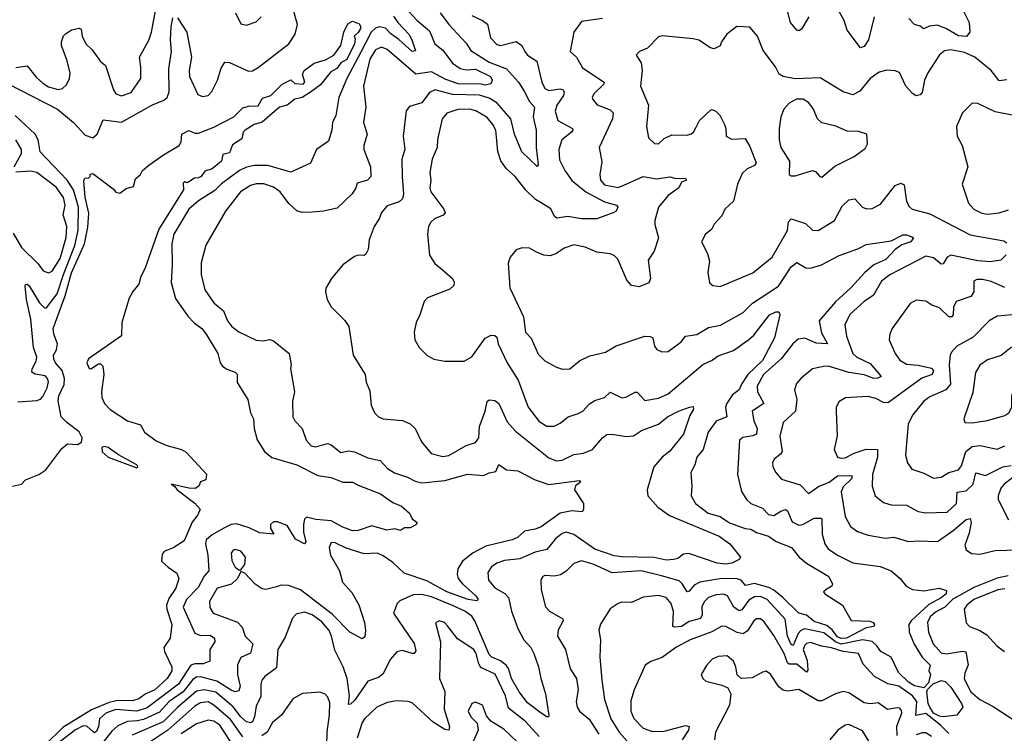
# Model space of a CAD drawing. Extents: x 1678759 to 1859541, y 384609 to 522867.
# Tile 280 of 466: x 1755545 to 1760663, y 497969 to 501680. Entities that reach past the tile are written whole.
import ezdxf

# ---------------------------------------------------------------- set-up
doc = ezdxf.new("R2010")
doc.units = 0

msp = doc.modelspace()

# ---------------------------------------------------------------- linework, layer by layer
at = {"layer": '0CON20XD'}
for points in [[(1759645.8, 501694.2), (1759608.9, 501631.1), (1759595, 501622.5), (1759585, 501625.8), (1759551.2, 501665), (1759505, 501850.6)], [(1755525, 501431.2), (1755585, 501440.6), (1755631.5, 501381.5), (1755665, 501350), (1755695, 501331.3), (1755745, 501317.5), (1755767.6, 501322.4), (1755788.5, 501341.5), (1755803.6, 501375), (1755806.9, 501403.1), (1755791.1, 501471.1), (1755761.9, 501545), (1755762.5, 501565), (1755773.9, 501596.1), (1755783.9, 501606.1), (1755815, 501626.7), (1755855, 501636.7), (1755865, 501630), (1755870.8, 501595), (1755890, 501555), (1755922.9, 501522.9), (1755965, 501463.1), (1755990.9, 501440.9), (1756033.5, 501315), (1756045.8, 501295), (1756075, 501283.6), (1756125, 501301.5), (1756175.8, 501374.2), (1756175.6, 501435), (1756167.5, 501485), (1756216.4, 501573.6), (1756230.4, 501615), (1756253.1, 501735)], [(1756365, 501690), (1756414.4, 501615), (1756438.7, 501485), (1756426, 501415), (1756427.5, 501385), (1756471.4, 501291.4), (1756495, 501280), (1756524.5, 501285.5), (1756544, 501306), (1756573.8, 501366.2), (1756592.7, 501427.3), (1756611.5, 501458.5), (1756635, 501458.1), (1756735, 501413.1), (1756755, 501413.3), (1756785, 501431.5), (1756944.3, 501555), (1756977.1, 501605), (1756989.2, 501655), (1756966, 501735)], [(1759985.6, 501695), (1759956.8, 501575), (1759935, 501540.5), (1759915, 501532.9), (1759845.7, 501625), (1759830, 501675), (1759795, 501737.5)], [(1760428.9, 501765), (1760480, 501665), (1760482.5, 501615), (1760466.9, 501593.1), (1760425, 501595.9), (1760362.8, 501632.8), (1760315, 501651.2), (1760273.5, 501646.5), (1760243.1, 501633.1), (1760225.7, 501645.7), (1760195, 501654.2), (1760165.8, 501685.8)], [(1755485.9, 501345.9), (1755742, 501215), (1755825, 501146.2), (1755885, 501079.1), (1755925, 501066.5), (1755948.9, 501085), (1755980, 501160), (1756075, 501146.7), (1756235, 501237.4), (1756295, 501260.7), (1756311.3, 501275), (1756322, 501305), (1756319.8, 501425), (1756335.2, 501514.8), (1756329, 501575), (1756332.6, 501642.6), (1756340.9, 501689.1)], [(1757487.4, 501697.4), (1757509.8, 501665), (1757567.6, 501605), (1757584.1, 501575), (1757601.7, 501518.3), (1757584.3, 501515), (1757516.6, 501576.6), (1757475, 501605.6), (1757446.5, 501636.5), (1757415, 501642.6), (1757395, 501636), (1757372.7, 501615), (1757318.4, 501511.6), (1757244.8, 501375), (1757203.5, 501275), (1757188.2, 501181.8), (1757171.2, 501145), (1757167.1, 501105), (1757150.9, 501049.1), (1757088.6, 501005), (1757056, 500934), (1756955, 500887.8), (1756835, 500922.6), (1756765, 500922.1), (1756725, 500913), (1756686.9, 500895), (1756595, 500826.2), (1756558.8, 500791.2), (1756475, 500738.9), (1756425, 500694.6), (1756346, 500565), (1756335.4, 500515), (1756338.4, 500405), (1756333.3, 500313.3), (1756355, 500230), (1756418.8, 500138.8), (1756453, 500103), (1756491.5, 500075), (1756514.5, 500045), (1756575.7, 499945), (1756587.5, 499895), (1756598.7, 499878.7), (1756622, 499862), (1756665, 499848.1), (1756675, 499836.2), (1756675, 499793.3), (1756730.5, 499705), (1756745.6, 499635), (1756761.1, 499605), (1756763.5, 499555), (1756779.6, 499495), (1756817.7, 499435), (1756855, 499404), (1756985, 499365.2), (1757095, 499310.6), (1757165, 499299.2), (1757225, 499275.3), (1757274.5, 499274.5), (1757305, 499259.5), (1757421.2, 499215), (1757485, 499170), (1757530.3, 499150.3), (1757570.8, 499115), (1757584.4, 499084.4), (1757611.2, 499065), (1757605, 499053.3), (1757575, 499037.5), (1757545, 499037.5), (1757525, 499023.3), (1757495, 499033.3), (1757454.2, 499025.8), (1757375, 499048.2), (1757305, 499024.7), (1757275, 499022.8), (1757225, 499041.6), (1757165, 499074.2), (1757085, 499081.7), (1757036.2, 499093.8), (1757026.4, 499083.6), (1757020.2, 499055), (1757021.1, 499015), (1757033.1, 498965), (1757025, 498954.3), (1756979.6, 498979.6), (1756935, 499049.8), (1756885, 499069.1), (1756865, 499068.7), (1756848.4, 499055), (1756849.6, 499035), (1756865.7, 499004.3), (1756791.5, 499011.5), (1756737.4, 499037.4), (1756672.1, 499057.9), (1756645, 499055.2), (1756602.9, 499035), (1756545, 499001.9), (1756515.2, 498974.8), (1756510.4, 498955), (1756522.9, 498895), (1756529.1, 498815), (1756503.6, 498786.4), (1756472.5, 498727.5), (1756412.2, 498665), (1756395.8, 498625), (1756455, 498489.4), (1756485, 498477.5), (1756535, 498480.4), (1756557.8, 498465), (1756558.8, 498445), (1756532.9, 498405), (1756534, 498345), (1756499.8, 498330.2), (1756455, 498331.5), (1756435.4, 498324.6), (1756370.5, 498225), (1756207.7, 498102.3), (1756155, 498084.1), (1756045, 498093.7), (1755992.5, 498075), (1755960.4, 498045), (1755955.4, 498004.6), (1755945, 497978.7), (1755935, 497972.2), (1755927.3, 497977.3), (1755895, 498006.7), (1755875, 498008.5), (1755835, 497986.8), (1755754.1, 497925)], [(1756667.5, 501715), (1756695, 501658.8), (1756725, 501650.8), (1756775, 501668.6), (1756801.1, 501695)], [(1757730.4, 501715), (1757775, 501655.5), (1757865, 501558.1), (1757890.2, 501520.2), (1757985, 501459), (1758075.2, 501425.2), (1758137.5, 501355), (1758167.5, 501307.5), (1758194.4, 501254.4), (1758221.2, 501225), (1758214.7, 501175), (1758230, 501105), (1758230.4, 501015), (1758240, 500925), (1758235, 500916.7), (1758155, 500993.1), (1758116.2, 501085), (1758097.5, 501165), (1758025, 501248.1), (1757985, 501271.1), (1757935, 501286.7), (1757795, 501291.7), (1757705, 501314.7), (1757675, 501301.5), (1757635, 501248.5), (1757571.5, 501228.5), (1757554.5, 501205.5), (1757539.1, 501075), (1757546.4, 501005), (1757531.8, 500955), (1757532.5, 500865), (1757540, 500775), (1757535, 500748.8), (1757517.2, 500732.8), (1757455, 500712.2), (1757425, 500677.5), (1757413.6, 500645), (1757387.5, 500605), (1757362.5, 500535), (1757355.6, 500485), (1757345, 500461.2), (1757335, 500454), (1757305, 500455.6), (1757285, 500449.2), (1757225, 500406.2), (1757166.2, 500335), (1757136.1, 500283.9), (1757134, 500265), (1757144, 500225), (1757165, 500186.7), (1757235, 500116.7), (1757256.7, 500085), (1757278.8, 499935), (1757340, 499835), (1757345.9, 499795.9), (1757365, 499750), (1757372.5, 499675), (1757388.8, 499635), (1757410, 499615), (1757435, 499604.2), (1757535, 499595.6), (1757575, 499578.6), (1757600, 499555), (1757632.9, 499485)], [(1757565.4, 501725), (1757611.5, 501675), (1757675, 501621.8), (1757702.4, 501555), (1757745, 501521.5), (1757795, 501454.3), (1757835, 501427), (1757865, 501418.6), (1757915, 501422.3), (1757991.8, 501385), (1758000.4, 501365), (1757993.8, 501346.2), (1757965, 501339.7), (1757943.9, 501343.9)], [(1757895, 501702.3), (1757951.4, 501675), (1757975.8, 501655.8), (1757991.8, 501585), (1758025, 501551.2), (1758045, 501546.2), (1758126.2, 501566.2), (1758155, 501545.6), (1758170, 501515), (1758185, 501495.7), (1758232.9, 501465), (1758259.1, 501355), (1758275, 501322.7), (1758295, 501312.5), (1758355, 501321.2), (1758367.3, 501317.3), (1758375.3, 501305.3), (1758372.3, 501285), (1758337.4, 501235), (1758328.8, 501205), (1758342.7, 501155), (1758418.8, 501115), (1758420, 501105), (1758412.7, 501095), (1758363.1, 501055), (1758346.8, 501005), (1758351.3, 500951.3), (1758378.2, 500895), (1758415, 500844.6), (1758488.5, 500785), (1758585, 500733.5), (1758647.5, 500715), (1758654, 500705), (1758645.7, 500685), (1758633.3, 500676.7), (1758545, 500643.8), (1758464.7, 500645.3), (1758395, 500657), (1758337.6, 500647.6), (1758325, 500657.5), (1758305, 500697.3), (1758255, 500727.6), (1758226.5, 500745), (1758175, 500792.9), (1758120.4, 500865), (1758075.2, 500905.2), (1758046, 500946), (1758030.5, 500995), (1758020, 501105), (1758005, 501134.5), (1757975, 501171.2), (1757915.6, 501205.6), (1757882.5, 501215), (1757822.9, 501212.9), (1757765, 501193.8), (1757741.6, 501165), (1757717, 501057), (1757715.4, 501015), (1757689.6, 500955), (1757676.8, 500885), (1757681.8, 500845), (1757676.7, 500805), (1757681.9, 500785), (1757750, 500695), (1757757.1, 500675), (1757746.1, 500663.9), (1757701.4, 500645), (1757682.2, 500627.8), (1757670.5, 500605), (1757665.6, 500565), (1757675.7, 500455), (1757702.6, 500412.6), (1757740.5, 500380.5), (1757795, 500333.8), (1757804.2, 500315), (1757802.5, 500297.5), (1757781.7, 500278.3), (1757665, 500233.1), (1757646.7, 500215), (1757625.5, 500144.5), (1757605.7, 500105), (1757595.9, 500055.9), (1757598.8, 500015), (1757621.2, 499975), (1757661.2, 499935), (1757697.5, 499915), (1757755, 499904.5), (1757855, 499904), (1757895, 499926.2), (1757965, 500024.3), (1757995, 500040), (1758015, 500037.1), (1758025, 500028.8), (1758032.9, 499995), (1758078.8, 499895), (1758135.2, 499805.2), (1758188.4, 499665), (1758245, 499590.8), (1758285, 499567.3), (1758323.8, 499566.2), (1758355, 499582.2), (1758395.4, 499614.6), (1758448.5, 499631.5), (1758472.9, 499645), (1758506.6, 499683.4), (1758535, 499700), (1758585, 499715.5), (1758615, 499742.9), (1758675, 499714.4), (1758695, 499716.7), (1758743.8, 499743.8), (1758755, 499742.5), (1758795, 499699.4), (1758865, 499711.5), (1758915.9, 499734.1), (1759095, 499886.4), (1759145, 499909.6), (1759175, 499931.5), (1759255, 499960), (1759335, 500017.3), (1759360.1, 500039.9), (1759441.9, 500145), (1759475, 500160.6), (1759491.2, 500161.2), (1759495.8, 500145.8), (1759467.8, 500025), (1759405, 499908.6), (1759330.4, 499835), (1759296.7, 499785), (1759284.2, 499755.7), (1759250.7, 499729.3), (1759218.1, 499681.9), (1759212.9, 499665), (1759220.4, 499615), (1759165, 499592.7), (1759123.2, 499535), (1759097.8, 499445), (1759064.6, 499405.4), (1759054.6, 499365.4), (1759033.3, 499325), (1759038.1, 499255), (1759034.4, 499205), (1759056.9, 499165), (1759124.2, 499114.2), (1759185, 499097.5), (1759235, 499063.8), (1759315, 499035.2), (1759345, 499031.8), (1759375, 499014.3), (1759437.1, 498995), (1759476.6, 498966.6), (1759555.8, 498935), (1759595.9, 498885.9), (1759634.1, 498854.1), (1759750.9, 498785), (1759770, 498745), (1759765.6, 498734.4), (1759737.5, 498717.5), (1759722.5, 498705), (1759730, 498695), (1759822, 498635), (1759866.4, 498556.4), (1759963.4, 498553.4), (1759980.8, 498545), (1759987.1, 498535), (1759985, 498524.4), (1759945, 498518), (1759842, 498465), (1759815, 498462.2), (1759795, 498470.7), (1759767.6, 498507.6), (1759739.7, 498529.7), (1759675, 498550.9), (1759635, 498583.3), (1759595, 498594.6), (1759511.6, 498675), (1759464.2, 498714.2), (1759437.9, 498727.9), (1759365, 498748.8), (1759317.3, 498737.3), (1759295.3, 498765), (1759275, 498773.5), (1759193.8, 498773.8), (1759080, 498755), (1759050.6, 498739.4), (1759025, 498708.5), (1759015, 498704.4), (1758990, 498745), (1758972.1, 498762.1), (1758881.7, 498788.3), (1758775, 498813.5), (1758625, 498803.2), (1758525, 498849.3), (1758465, 498866.5), (1758425, 498851.8), (1758385, 498811.9), (1758356, 498794), (1758325, 498786.5), (1758275, 498789.2), (1758265, 498784), (1758254.4, 498765), (1758255.6, 498715), (1758277.6, 498627.6), (1758298, 498605), (1758368, 498565), (1758370, 498555), (1758343.9, 498505), (1758340, 498475), (1758381.5, 498405), (1758405.6, 498305), (1758439.6, 498255), (1758447.3, 498195), (1758437.9, 498135), (1758443.3, 498105), (1758454.7, 498084.7), (1758505, 498043.6), (1758555.2, 497965.2)], [(1758575, 501686.7), (1758465, 501670.8), (1758425.7, 501615), (1758407.1, 501515), (1758438.9, 501485), (1758470.2, 501430.2), (1758583.8, 501355), (1758581.2, 501345), (1758529.1, 501295), (1758521.1, 501275), (1758524.3, 501265), (1758547.4, 501237.4), (1758615, 501210.9), (1758630.4, 501195), (1758626.1, 501163.9), (1758557.5, 501015), (1758571.3, 500941.3), (1758561.1, 500875), (1758564.6, 500845), (1758585, 500820.7), (1758655, 500807.3), (1758685, 500818.9), (1758785, 500863.8), (1758855, 500852.9), (1758925, 500863.3), (1758955.4, 500854.6), (1759005, 500856.2), (1759011.2, 500845), (1758985.3, 500834.7), (1758971.1, 500805), (1758915.4, 500765), (1758864.6, 500705), (1758845.8, 500635.8), (1758845.6, 500615.6), (1758866.2, 500545), (1758843.1, 500476.9), (1758811.2, 500428.8), (1758824.3, 500335), (1758815, 500312.5), (1758765, 500291.5), (1758725, 500297.8), (1758700.5, 500325), (1758654.5, 500435), (1758635, 500453.3), (1758615, 500462.2), (1758545, 500471.9), (1758485, 500496.5), (1758425, 500509.2), (1758375, 500491.9), (1758335, 500464.7), (1758302.6, 500452.6), (1758268.8, 500455), (1758231.5, 500471.5), (1758195, 500491.4), (1758156.2, 500493.8), (1758125, 500482.5), (1758095, 500446), (1758084.4, 500414.4), (1758093.1, 500285), (1758164.6, 500134.6), (1758174.5, 500055), (1758203.6, 500023.6), (1758240.6, 499940.6), (1758275, 499906.7), (1758332.5, 499875), (1758365, 499862.5), (1758405, 499864.3), (1758454.3, 499905.7), (1758508, 499932), (1758589.3, 499950.7), (1758645.3, 499984.7), (1758795, 500033.8), (1758822.4, 500032.4), (1758835.8, 500025), (1758845, 499982.5), (1758856.7, 499965), (1758883.3, 499953.3), (1758915, 499954.4), (1758982.5, 500005), (1759005, 500034), (1759065, 500042.7), (1759125, 500078.8), (1759187.6, 500092.4), (1759305, 500157.7), (1759354.3, 500205.7), (1759488.9, 500295), (1759555, 500394.5), (1759585, 500416.7), (1759630.6, 500390.6), (1759655, 500387.5), (1759712, 500405), (1759805, 500454.6), (1759901.9, 500488.1), (1759945, 500511.1), (1760075, 500530.6), (1760135, 500561.2), (1760155, 500561.5), (1760181.5, 500551.5), (1760190, 500545), (1760176.8, 500525), (1760130.3, 500509.7), (1760096, 500485), (1760046.8, 500433.2), (1759984.3, 500405.7), (1759937.2, 500365), (1759864.4, 500285)], [(1755508.8, 499255), (1755555, 499264.2), (1755575, 499287.1), (1755645, 499315.5), (1755681.1, 499338.9), (1755765, 499450), (1755794.2, 499475), (1755845, 499471.4), (1755865.9, 499484.1), (1755869.7, 499505), (1755855, 499536.5), (1755790, 499585), (1755761.5, 499615), (1755745, 499697.5), (1755748.2, 499725), (1755776.3, 499783.7), (1755778.3, 499815), (1755766.3, 499856.3), (1755731.3, 499895), (1755722.2, 499915), (1755721.8, 499935), (1755736, 499964), (1755741.8, 499995), (1755723.7, 500045), (1755720, 500075), (1755782.6, 500245), (1755815, 500363.1), (1755881.9, 500515), (1755899.1, 500600.9), (1755904.8, 500674.8), (1755885, 500757.5), (1755878.3, 500841.7), (1755884.3, 500855.7), (1755905, 500857.5), (1755912.5, 500865), (1755912.5, 500877.5), (1755925, 500880), (1756031.2, 500801.2), (1756045, 500783.8), (1756065, 500777.5), (1756098.3, 500801.7), (1756137, 500813), (1756147.7, 500852.3), (1756172.5, 500875), (1756183.6, 500896.4), (1756216.9, 500923.1), (1756292.2, 500977.8), (1756374, 501025), (1756384.3, 501045), (1756387.5, 501085), (1756425, 501103.8), (1756455, 501090), (1756475, 501090.5), (1756555, 501121.1), (1756657.5, 501175), (1756705, 501222.5), (1756735, 501230), (1756785, 501231.4), (1756808, 501272), (1756850, 501285), (1756910, 501345), (1756955, 501367.5), (1756975, 501348.8), (1757018.8, 501345), (1757027.1, 501355), (1757015.8, 501395), (1757024.2, 501415), (1757075, 501454.3), (1757135, 501471.4), (1757177.5, 501495), (1757214.1, 501545), (1757230, 501615), (1757250.8, 501659.2), (1757275, 501673.1), (1757309.2, 501659.2), (1757317.1, 501647.1), (1757316.5, 501635), (1757305, 501614), (1757283.3, 501595), (1757289.6, 501579.6), (1757285.2, 501555), (1757245, 501473.2), (1757215, 501456.4), (1757193.9, 501426.1), (1757161.9, 501408.1), (1757108.5, 501341.5), (1757057.4, 501302.6), (1757014.2, 501275.8), (1756975, 501266.3), (1756935.2, 501234.8), (1756895, 501224.6), (1756805, 501147.7), (1756763.8, 501135), (1756716.7, 501105), (1756706.7, 501095), (1756699.3, 501060.7), (1756650.7, 501029.3), (1756635, 500987.5), (1756601.7, 500978.3), (1756593.8, 500945), (1756545, 500904.2), (1756507.7, 500892.3), (1756488, 500865), (1756475, 500857.5), (1756454.2, 500855.8), (1756425, 500836.7), (1756415, 500832.5), (1756403.6, 500836.4), (1756395, 500830), (1756397.5, 500795), (1756268.5, 500591.5), (1756195.9, 500384.1), (1756174.2, 500345), (1756164.4, 500305), (1756132.8, 500267.2), (1756115, 500231.2), (1756076.9, 500105), (1756074.5, 500035.5), (1755902.7, 499917.3), (1755893.8, 499895), (1755906, 499866), (1755915, 499863.8), (1755955, 499890), (1755965, 499890), (1755978.3, 499878.3), (1755982.5, 499835), (1755971.2, 499745), (1755973.1, 499715), (1755985.6, 499685), (1756015, 499653.6), (1756106.2, 499595), (1756173, 499573), (1756194.4, 499535), (1756255, 499490.8), (1756305, 499467.5), (1756385.6, 499445.6), (1756410.7, 499430.7), (1756516.4, 499316.4), (1756512.9, 499287.1), (1756485, 499276.7), (1756475.8, 499255), (1756456.9, 499243.1), (1756424.6, 499244.6), (1756332.5, 499265), (1756352, 499252), (1756363.1, 499235), (1756455, 499166.7), (1756484, 499135), (1756471.2, 499105), (1756442.3, 499067.7), (1756399.4, 498970.6), (1756346.7, 498935), (1756296.2, 498915), (1756285, 498901.2), (1756282, 498865), (1756316.4, 498833.6)], [(1760675, 501367.5), (1760635, 501361.2), (1760594, 501415), (1760509.6, 501485), (1760455, 501508.9), (1760385, 501522.5), (1760352.3, 501517.7), (1760325, 501497.5), (1760265, 501404), (1760247.9, 501365), (1760235, 501301.2), (1760225, 501289.2), (1760205, 501284.3), (1760185, 501295.6), (1760150.9, 501335), (1760117.5, 501405), (1760095, 501414.3), (1760052.7, 501417.3), (1760012.6, 501407.4), (1759965.6, 501375), (1759912.1, 501307.9), (1759875, 501290), (1759825.4, 501305.4), (1759705, 501378.2), (1759575, 501372.1), (1759512.5, 501385), (1759493, 501397), (1759474.2, 501435), (1759408.9, 501518.9), (1759380, 501595), (1759340.5, 501640.5), (1759273.3, 501645), (1759220, 501605), (1759192, 501565), (1759185, 501543.8), (1759155, 501528.8), (1759135, 501533.3), (1759075, 501573.1), (1759045, 501581.1), (1758884.2, 501595.8), (1758865, 501591.2), (1758808.6, 501531.4), (1758766, 501514), (1758748.8, 501495), (1758776, 501455), (1758780, 501415), (1758771.5, 501335), (1758813.5, 501235), (1758803.1, 501125), (1758814, 501065), (1758845, 501036), (1758865, 501034), (1758895, 501062.9), (1758935, 501081.1), (1759015, 501080), (1759035, 501086), (1759047.5, 501095), (1759060.7, 501120.7), (1759079.2, 501155), (1759135, 501210), (1759145, 501213.3), (1759162.5, 501205), (1759183.6, 501183.6), (1759208.6, 501135), (1759215.6, 501115), (1759216.2, 501075), (1759245, 501058.6), (1759315, 501062.9), (1759340.7, 501020.7), (1759372.5, 500935), (1759365, 500922.2), (1759325.4, 500904.6), (1759299.4, 500880.6), (1759275.6, 500825), (1759254.4, 500735.6), (1759210, 500695), (1759195, 500660), (1759155, 500616.7), (1759141.3, 500588.7), (1759110, 500565), (1759088, 500525), (1759120.6, 500465), (1759130.8, 500425), (1759122, 500365), (1759131.2, 500311.2), (1759148, 500298), (1759185, 500291.9), (1759355, 500364.5), (1759455.3, 500444.7), (1759488.4, 500501.6), (1759535, 500584.2), (1759541.2, 500628.8), (1759555, 500644.6), (1759630.1, 500620.1), (1759665.4, 500585.4), (1759695.3, 500584.7), (1759779.4, 500635), (1759819.4, 500710.6), (1759855, 500743.6), (1759885, 500748.2), (1759926, 500705), (1759946.4, 500696.4), (1759975, 500697.8), (1760019.5, 500720.5), (1760095, 500818.2), (1760125, 500829.5), (1760141.7, 500821.7), (1760155, 500733.8), (1760168.1, 500708.1), (1760182.9, 500695), (1760275, 500671.1), (1760485, 500561.9), (1760660.8, 500530.8), (1760675, 500520)], [(1757943.9, 501343.9), (1757825, 501346.4), (1757759.6, 501369.6), (1757685, 501408.6), (1757605, 501396.5), (1757455, 501525.4), (1757425, 501537.1), (1757395, 501522.5), (1757365.8, 501475), (1757331.6, 501335), (1757344.5, 501225), (1757332.9, 501145), (1757351.5, 501085), (1757334.3, 501025), (1757334.3, 501005), (1757368.8, 500915), (1757370, 500865), (1757353.8, 500845), (1757300, 500830), (1757292.5, 500805), (1757273.1, 500775), (1757195, 500699.4), (1757125, 500684.2), (1757065, 500680), (1757013.2, 500676.8), (1756985, 500686.5), (1756945, 500723.5), (1756899.6, 500785), (1756865, 500808.4), (1756813.5, 500826.5), (1756775, 500826.6), (1756745, 500818.5), (1756692.9, 500785), (1756614.6, 500685), (1756512.8, 500507.2), (1756488.1, 500415), (1756488.1, 500355), (1756508.1, 500275), (1756555, 500207.5), (1756605, 500165.8), (1756625.5, 500115), (1756645.9, 500085.9), (1756685, 500057.3), (1756775, 500013.5), (1756810.3, 500009.7), (1756845, 500017.5), (1756865, 500010.5), (1756945.6, 499945), (1756956.5, 499885), (1756953.4, 499866.6), (1756974.3, 499744.3), (1756962.7, 499695), (1756965.6, 499615), (1756975.6, 499595), (1757014.3, 499555), (1757035, 499493.3), (1757060, 499465), (1757085, 499459.2), (1757145, 499476.7), (1757165, 499469.4), (1757215, 499429.5), (1757255, 499438.7), (1757285, 499433.7), (1757355, 499401.4), (1757418, 499388), (1757456.9, 499346.9), (1757493.6, 499323.6), (1757560.6, 499300.6), (1757599.9, 499279.9), (1757635, 499271.2), (1757755, 499284.3), (1757873.4, 499316.6), (1757955, 499309.5), (1757985, 499324.5), (1758019.5, 499330.5), (1758035, 499367.5), (1758075, 499340), (1758135, 499334.2), (1758225, 499287.5), (1758295, 499263.3), (1758455, 499283.3), (1758460, 499275), (1758434.5, 499255.5), (1758428.9, 499235), (1758475.8, 499165), (1758476.1, 499133.9), (1758469.3, 499120.7), (1758415, 499125.7), (1758355, 499114.7), (1758255, 499043.2), (1758225, 499030.7), (1758169.5, 499020.5), (1758131.7, 498988.3), (1758105, 498975.3), (1757967.8, 498942.2), (1757902.5, 498907.5), (1757846.4, 498865), (1757821.8, 498825), (1757819.4, 498795), (1757824.7, 498775), (1757847.1, 498747.1), (1757916.2, 498685), (1757927.5, 498665), (1757922, 498658), (1757875.3, 498664.7), (1757765, 498704.5), (1757661.9, 498761.9), (1757542.7, 498802.7), (1757485, 498857.8), (1757435, 498892.5), (1757405, 498905.6), (1757335, 498902.7), (1757242.9, 498932.9), (1757185, 498960), (1757165, 498962), (1757153.6, 498936.4), (1757160.4, 498895), (1757207.3, 498815), (1757223.1, 498755), (1757271.7, 498701.7), (1757307.3, 498637.3), (1757336.7, 498545), (1757342.2, 498505), (1757338.5, 498471.5), (1757325, 498460.8), (1757260.8, 498495), (1757169.5, 498589.5), (1757005, 498715.7), (1756942.4, 498737.6), (1756905, 498739.4), (1756880.5, 498730.5), (1756825, 498718.1), (1756805, 498720.6), (1756770, 498745), (1756715, 498802.5), (1756695, 498810), (1756677.1, 498775), (1756645.6, 498745), (1756571.2, 498725), (1756531.3, 498655), (1756533.3, 498623.3), (1756550.6, 498595), (1756677.7, 498547.7), (1756701.5, 498521.5), (1756717.5, 498475), (1756757.5, 498435), (1756745, 498386.9), (1756695, 498363.1), (1756676.7, 498325), (1756677.6, 498275), (1756690.9, 498215), (1756685, 498190), (1756665, 498185.3), (1756645, 498193), (1756569.8, 498239.8), (1756485, 498262.7), (1756465, 498262.3), (1756445, 498249.3), (1756394.3, 498185.7), (1756322.8, 498135), (1756271.4, 498078.6), (1756189.1, 498040.9), (1756155.9, 498034.1), (1756105, 498030.7), (1756055, 498008.4), (1756025, 497980.3), (1755945, 497880)], [(1759715, 500861.2), (1759781.3, 500918.7), (1759882.1, 500967.9), (1759939, 501011), (1759951.9, 501035), (1759948.8, 501085), (1759905, 501098.6), (1759845, 501100.8), (1759786.6, 501126.6), (1759715, 501143.5), (1759692.1, 501165), (1759668.5, 501218.5), (1759645, 501249.2), (1759616.5, 501266.5), (1759583.1, 501266.9), (1759544.4, 501245.6), (1759516.2, 501215), (1759501.8, 501175), (1759492.2, 501115), (1759491.8, 501055), (1759500.9, 501015), (1759546.7, 500945), (1759544, 500875), (1759555, 500868), (1759575, 500868.6), (1759665, 500896.2), (1759680.7, 500890.7), (1759703.3, 500865), (1759715, 500861.2)], [(1760765, 501170.8), (1760615, 501200.6), (1760525, 501244.2), (1760495, 501246.7), (1760444.5, 501195.5), (1760413.3, 501125), (1760418, 501075), (1760443.8, 501025), (1760473.8, 500915), (1760444, 500825), (1760475.7, 500725.7), (1760503.3, 500695), (1760545, 500674.4), (1760575, 500668.9), (1760635, 500676.4), (1760685, 500692.1)], [(1755535, 499693.2), (1755635, 499700.4), (1755653.4, 499706.6), (1755665, 499721.4), (1755687.5, 499765), (1755695, 499797.5), (1755689.6, 499815), (1755677.7, 499827.7), (1755625, 499837.1), (1755608.1, 499848.1), (1755609.4, 499865), (1755630.8, 499905), (1755634.1, 499925), (1755616.4, 499975), (1755602.8, 500122.8), (1755581, 500225), (1755573.4, 500296.6), (1755576.2, 500303.8), (1755585, 500304.2), (1755595, 500296.9), (1755647.7, 500207.7), (1755675, 500182.2), (1755685, 500181.9), (1755740.9, 500255), (1755772.4, 500355), (1755832.6, 500505), (1755849.4, 500585), (1755851.1, 500705), (1755825.5, 500795.5), (1755791.9, 500845), (1755652.2, 500992.2), (1755642.2, 501055), (1755625, 501084.2), (1755521.3, 501181.3)], [(1755516.7, 500915), (1755554.5, 500985), (1755555.3, 501005.3), (1755524.8, 501054.8)], [(1755510.7, 500570.7), (1755555.6, 500495), (1755641.3, 500411.3), (1755666.7, 500375), (1755695, 500363.9), (1755715, 500371.8), (1755755, 500438.9), (1755787.8, 500547.8), (1755790.5, 500605), (1755771.5, 500665), (1755781.9, 500715), (1755773.2, 500755), (1755735, 500808.7), (1755635, 500884.6), (1755602.7, 500892.7), (1755525, 500887.5)], [(1760672.9, 500457.1), (1760645, 500430), (1760588.4, 500421.6), (1760525, 500426.1), (1760384.7, 500455.3), (1760365, 500444.5), (1760345, 500410), (1760335, 500409.4), (1760295, 500441.5), (1760255, 500450.5), (1760067.4, 500352.6), (1760025, 500320), (1759982.3, 500247.7), (1759934.7, 500215.3), (1759861.8, 500148.2), (1759833.8, 500095), (1759843.2, 500035), (1759875, 499944.5), (1759896.8, 499925), (1759965, 499891.8), (1760021.9, 499825), (1760004.8, 499815.2), (1759985, 499813.8), (1759935, 499833.5), (1759855, 499844.8), (1759753.3, 499876.7), (1759731.7, 499878.2), (1759665, 499864.5), (1759605.3, 499814.7), (1759582.5, 499787.5), (1759572.5, 499755), (1759583.6, 499705), (1759576.5, 499645), (1759513.5, 499585), (1759495.6, 499515), (1759507.8, 499435), (1759499.3, 499420.7), (1759465.8, 499395), (1759457.5, 499375), (1759460, 499355), (1759474.3, 499325), (1759505, 499290.8), (1759602.1, 499262.1), (1759645, 499216.7), (1759696.9, 499253.1), (1759752.9, 499275), (1759795, 499307.6), (1759869.4, 499309.4), (1759870.8, 499295), (1759825, 499250.7), (1759815.3, 499225), (1759836, 499096), (1759863.5, 499045), (1759899.2, 499019.2), (1759955, 498998.9), (1760045, 498984.6), (1760089.2, 498989.2), (1760165, 498967.2), (1760215, 498970.9), (1760315, 498966.1), (1760396.8, 499023.2), (1760465, 499081.5), (1760485, 499085.7), (1760490, 499065), (1760479.2, 499010.8), (1760457.2, 498947.2), (1760465, 498924.3), (1760491.2, 498905), (1760535, 498900.9), (1760615, 498919.5), (1760795, 498925.2)], [(1760665, 500286.7), (1760595, 500318.7), (1760549.8, 500329.8), (1760520.5, 500329.5), (1760505, 500320), (1760504.5, 500265), (1760489.3, 500240.7), (1760412.2, 500215), (1760398.4, 500185), (1760396.8, 500145), (1760389.2, 500135), (1760375, 500135.4), (1760325, 500182.2), (1760285.5, 500195.5), (1760255, 500216), (1760205, 500222.2), (1760173.3, 500205), (1760080, 500075), (1760066.9, 500045), (1760064.4, 500015), (1760095.5, 499945), (1760119.2, 499909.2), (1760155, 499888.9), (1760215, 499884), (1760285, 499867.5), (1760294.1, 499855), (1760288.2, 499835), (1760234, 499816), (1760061, 499689), (1760038.3, 499688.3), (1759995, 499709.6), (1759955, 499720.9), (1759836.8, 499713.2), (1759804.4, 499695.6), (1759789.2, 499665), (1759788.6, 499645), (1759794.5, 499515.5), (1759778.6, 499445), (1759796.1, 499406.1), (1759815, 499400), (1759835, 499402.1), (1759883.1, 499426.9), (1759945, 499447.2), (1760004.2, 499445), (1760003.3, 499405), (1759977.9, 499315), (1759976.2, 499255), (1759991.9, 499205), (1760035, 499169.5), (1760075, 499157.1), (1760155, 499156.2), (1760215, 499122.7), (1760255.5, 499115.5), (1760365, 499119.6), (1760413.8, 499165), (1760417.4, 499222.6), (1760465, 499230.4), (1760501, 499265), (1760515, 499323.3), (1760565, 499309.5), (1760654.9, 499355.1), (1760698.3, 499361.7)], [(1759864.4, 500285), (1759785, 500212.5), (1759700.9, 500115), (1759711.7, 500051.8), (1759743.3, 499995), (1759685, 499997.3), (1759625, 500024), (1759591.2, 500018.8), (1759563.3, 499995), (1759502.9, 499917.1), (1759411.3, 499835), (1759377.5, 499775), (1759379.2, 499745), (1759413.6, 499685), (1759351.4, 499645), (1759360.9, 499595), (1759377.3, 499555), (1759374.3, 499525.7), (1759355, 499515.8), (1759303.1, 499506.9), (1759286.7, 499493.3), (1759276.2, 499315), (1759296.6, 499226.6), (1759322.5, 499185), (1759345, 499164.6), (1759405, 499140), (1759437.2, 499107.3), (1759465, 499102.2), (1759500.6, 499125), (1759525, 499132.5), (1759535.9, 499125.9), (1759559.3, 499069.3), (1759595, 499052.2), (1759615, 499055.3), (1759675, 499088.7), (1759708.3, 499088.3), (1759714, 499084), (1759715.3, 499005), (1759730, 498955), (1759747.9, 498927.9), (1759795.8, 498895.8), (1759875, 498856.2), (1760016.7, 498836.7), (1760075, 498814.2), (1760122, 498775), (1760152, 498735), (1760185, 498717.8), (1760245, 498710.4), (1760324.7, 498724.7), (1760362.2, 498712.2), (1760360.4, 498695), (1760335, 498673.7), (1760271.1, 498638.9), (1760178.6, 498555), (1760166.4, 498535), (1760168.6, 498495), (1760193.4, 498433.4), (1760234.8, 498364.8), (1760267.3, 498335), (1760276.6, 498323.4), (1760270.8, 498295), (1760278.2, 498275), (1760268.1, 498231.9), (1760243.8, 498206.2), (1760195, 498216), (1760164.1, 498235), (1760112.5, 498285), (1760073.8, 498365), (1760021.4, 498395), (1760000.4, 498425), (1759975, 498446.3), (1759925, 498455.6), (1759815, 498433.8), (1759784.5, 498444.5), (1759725, 498492.4), (1759625, 498512.3), (1759605, 498504.5), (1759591, 498489), (1759565, 498425.5), (1759555, 498431.5), (1759535.9, 498475), (1759523.2, 498563.2), (1759430, 498665), (1759395, 498681.1), (1759365, 498679.5), (1759335, 498661.1), (1759299, 498611), (1759285, 498605.7), (1759257.4, 498625), (1759224.4, 498684.4), (1759205, 498692.6), (1759165, 498690), (1759125, 498675.3), (1759104, 498655), (1759091.3, 498628.7), (1759091.5, 498585), (1759083.8, 498566.2), (1759025, 498550.9), (1758985, 498524.4), (1758950.8, 498520.8), (1758939.4, 498525), (1758942.9, 498602.9), (1758932, 498645), (1758905, 498675.4), (1758865, 498685.4), (1758785, 498676.7), (1758725, 498650), (1758675, 498650.6), (1758656.2, 498645), (1758615, 498616.2), (1758563.8, 498536.2), (1758555.6, 498505), (1758563.6, 498455), (1758560, 498365), (1758570.6, 498245), (1758585.3, 498145), (1758618.3, 498045), (1758661, 497975), (1758715, 497915.2)], [(1760704.7, 500145.3), (1760625, 500137.9), (1760584.4, 500115), (1760499.9, 500030.1), (1760415, 499982.7), (1760388, 499952), (1760380.4, 499935), (1760376.2, 499885), (1760382.8, 499785), (1760358.1, 499755), (1760275, 499719.2), (1760245, 499697.1), (1760185.8, 499624.2), (1760163.6, 499576.4), (1760149.1, 499415), (1760158.9, 499375), (1760182.2, 499342.2), (1760245, 499322.1), (1760295, 499296.9), (1760335, 499301.8), (1760375, 499325.4), (1760425, 499339.1), (1760439.3, 499360.7), (1760463.3, 499435), (1760495, 499460.8), (1760536.8, 499466.8), (1760625, 499447.5), (1760665, 499463.5)], [(1760495, 499583.5), (1760575, 499595.5), (1760665, 499622.1), (1760686.5, 499635), (1760701.3, 499665), (1760702.4, 499725), (1760725.2, 499804.8), (1760781.9, 499878.1), (1760865, 499938.1), (1760880.4, 499975), (1760875, 500008), (1760835, 500008.8), (1760755, 499980.6), (1760697.5, 499975), (1760645.4, 499934.6), (1760575, 499912.1), (1760535.8, 499884.2), (1760513.1, 499845), (1760498.1, 499741.9), (1760452.9, 499605), (1760457.5, 499585), (1760495, 499583.5)], [(1757632.9, 499485), (1757684.3, 499425), (1757745, 499408.7), (1757775, 499414.7), (1757865, 499465.4), (1757915, 499482.2), (1757931.2, 499505), (1757935.4, 499565.4), (1757965.3, 499645), (1757974.5, 499695), (1757985.9, 499704.1), (1758015, 499699.2), (1758035, 499684), (1758079.5, 499589.5), (1758121.3, 499541.3), (1758295, 499401.5), (1758335, 499385.5), (1758365, 499390), (1758425, 499418.8), (1758475, 499425.5), (1758522.5, 499445), (1758575, 499505.6), (1758597.4, 499522.6), (1758625, 499525.4), (1758697.4, 499512.6), (1758735, 499516.7), (1758776.7, 499543.3), (1758865, 499576.6), (1758912.5, 499615), (1758969.2, 499645), (1759025.9, 499665.9), (1759045, 499668.8), (1759047.5, 499655), (1759028.3, 499621.7), (1758996, 499525), (1758925, 499436.9), (1758884.6, 499405), (1758840.4, 499355), (1758806, 499235), (1758810, 499205), (1758862.5, 499145), (1758922.8, 499102.8), (1759180, 498995), (1759236, 498955), (1759292, 498885), (1759285, 498873.8), (1759246.7, 498855), (1759215, 498848.9), (1759170, 498855), (1759023.8, 498903.8), (1758995, 498901.8), (1758965, 498878.1), (1758945, 498873.6), (1758905, 498870), (1758843, 498883), (1758675, 498886.5), (1758635, 498892.3), (1758535, 498927.3), (1758425, 499004), (1758385, 499015.4), (1758365, 499009.2), (1758329.5, 498980.5), (1758285, 498924.7), (1758225, 498910.8), (1758145, 498877.3), (1758065, 498868.2), (1758025.8, 498854.2), (1757998.1, 498835), (1757978.9, 498805), (1757982.7, 498765), (1758015, 498726.5), (1758066.6, 498696.6), (1758085.3, 498675.3), (1758101.6, 498605), (1758134.5, 498514.5), (1758165, 498455.6), (1758201.5, 498415), (1758217.1, 498385), (1758241.5, 498315), (1758254.6, 498255), (1758278.8, 498175), (1758296.2, 498063.8), (1758294.2, 498055.8), (1758285, 498055.5), (1758255, 498074.2), (1758185, 498128.4), (1758141.6, 498185), (1758101.2, 498255), (1758085.9, 498305.9), (1758074.2, 498324.2), (1758045, 498347.2), (1757998.5, 498365), (1757985, 498379.7), (1757911.2, 498555), (1757895, 498579.4), (1757858.7, 498605), (1757795, 498634.8), (1757685, 498678.9), (1757635, 498691), (1757591, 498689), (1757521.2, 498658.8), (1757507.5, 498645), (1757487.5, 498595), (1757595, 498435.7), (1757605, 498397.5), (1757595.7, 498384.3), (1757585.7, 498384.3), (1757535, 498400.4), (1757505, 498393.1), (1757472.9, 498355), (1757432.4, 498277.6), (1757409.9, 498260.1), (1757355, 498240), (1757285, 498140), (1757265, 498120.8), (1757255, 498120), (1757258.7, 498165), (1757247.5, 498255), (1757225.8, 498315), (1757182.6, 498402.6), (1757166.6, 498475), (1757153.7, 498503.7), (1757115, 498548.6), (1757065, 498585.2), (1757025, 498599.6), (1756981.4, 498588.6), (1756962.4, 498567.6), (1756925, 498468.8), (1756886.4, 498405), (1756879.3, 498310.7), (1756819.4, 498265), (1756803.8, 498245), (1756798.2, 498225), (1756799.2, 498160.8), (1756775, 498110.8), (1756766.5, 498055), (1756755, 498028.7), (1756745, 498024.3), (1756725, 498029.1), (1756695, 498055.6), (1756655, 498107.4), (1756565, 498184.2), (1756504.2, 498195.8), (1756465, 498188.4), (1756365.6, 498104.4), (1756291.3, 498028.7), (1756130.3, 497959.7)], [(1756155, 499350), (1756160, 499355), (1756155, 499365.7), (1756058.2, 499418.2), (1756005.5, 499455), (1755985, 499460.7), (1755972.9, 499455), (1755973.8, 499433.8), (1756004.4, 499405), (1756155, 499350)], [(1760735, 499320.2), (1760661.8, 499265), (1760645, 499244), (1760630, 499205), (1760630, 499185), (1760685, 499080)], [(1756695, 498820), (1756715, 498847.5), (1756719.1, 498885), (1756695, 498916.9), (1756665, 498925.6), (1756655, 498921.4), (1756644.6, 498905.4), (1756647.5, 498867.5), (1756665, 498833.3), (1756685, 498820), (1756695, 498820)], [(1756316.4, 498833.6), (1756362.1, 498802.1), (1756372.2, 498775), (1756356.2, 498725), (1756320, 498670), (1756309, 498635), (1756310.2, 498615), (1756336.1, 498535), (1756328.1, 498465), (1756294.4, 498415), (1756297.5, 498395), (1756336.7, 498315), (1756335.5, 498295), (1756311.5, 498255), (1756248.4, 498195), (1756197.5, 498172.5), (1756165, 498148.3), (1756131.6, 498138.4), (1756055, 498139.3), (1756010.5, 498129.5), (1755918.2, 498091.8), (1755769.7, 498000.3), (1755674.2, 497905.8)], [(1760682.5, 498787.5), (1760625, 498776.1), (1760505, 498728.3), (1760395, 498666.9), (1760353.8, 498626.2), (1760305, 498598.9), (1760277.6, 498575), (1760263.5, 498545), (1760268.2, 498495), (1760293.3, 498435), (1760335, 498388.2), (1760362.1, 498382.1), (1760445, 498396.7), (1760462.6, 498392.6), (1760474.6, 498325), (1760456.9, 498283.1), (1760453.8, 498255), (1760486.8, 498186.8), (1760535.6, 498145), (1760605, 498109.3), (1760719.2, 498035)], [(1760665, 498721.4), (1760628.1, 498715), (1760505, 498665.2), (1760467.1, 498635), (1760454.6, 498615), (1760465, 498543.3), (1760481.2, 498525), (1760535, 498503.5), (1760571.3, 498481.3), (1760624.4, 498425), (1760664.3, 498395)], [(1760375, 497969.2), (1760331.6, 498011.6), (1760255, 498071.9), (1760202.9, 498062.9), (1760208.2, 498135), (1760185.2, 498165), (1760115, 498215.2), (1760056.4, 498226.4), (1759987.1, 498265), (1759928.7, 498328.7), (1759905.3, 498385.3), (1759825, 498394.3), (1759764.2, 498414.2), (1759712.4, 498422.4), (1759655, 498440.9), (1759635, 498436.8), (1759625, 498428.2), (1759617.9, 498405), (1759637.7, 498347.7), (1759641.7, 498298.3), (1759635, 498287.8), (1759585, 498329.3), (1759545, 498329.4), (1759535.1, 498335.1), (1759518.1, 498385), (1759465, 498477.5), (1759415, 498548.5), (1759395, 498564.5), (1759375, 498564.5), (1759360.5, 498555), (1759327.7, 498502.3), (1759305, 498486.6), (1759275, 498493.4), (1759215.3, 498525.3), (1759195, 498526.2), (1759142.5, 498497.5), (1759030, 498455), (1758955.5, 498415), (1758885, 498364.4), (1758825, 498343.1), (1758796.8, 498323.2), (1758739.2, 498195), (1758722.1, 498137.9), (1758721.5, 498085), (1758736.7, 498046.7), (1758785, 497995.7), (1758835, 497979.1), (1758895, 497980.8), (1759005, 498010), (1759025.5, 498005.5), (1759021.2, 497985), (1758989.1, 497935)], [(1758245, 497953.2), (1758172.8, 498032.8), (1758085, 498100), (1758069.5, 498165), (1758016.5, 498276.5), (1757941.6, 498311.6), (1757930.8, 498330.8), (1757918.3, 498385), (1757906.1, 498405), (1757820.5, 498460.5), (1757768.9, 498528.9), (1757753.3, 498545), (1757726.2, 498553.8), (1757706.7, 498543.3), (1757732.9, 498445), (1757726.9, 498255), (1757755, 498186.2), (1757751.6, 498095), (1757778.8, 498005), (1757775, 497986.2), (1757755, 497990), (1757695, 498028.2), (1757585, 498128.2), (1757565, 498135.5), (1757505, 498138.8), (1757455, 498129.6), (1757401.1, 498105), (1757337.1, 498045), (1757325, 498025.8), (1757299.2, 497945)], [(1760105, 497958.1), (1760103.3, 498006.7), (1760129.6, 498075), (1760128.9, 498088.9), (1760120.2, 498100.2), (1760105, 498102.5), (1760055, 498092.5), (1760007.3, 498127.3), (1759965, 498123.3), (1759935, 498128), (1759855, 498180), (1759825, 498187.5), (1759785, 498174.4), (1759715, 498139.1), (1759695, 498139.1), (1759595, 498196.7), (1759535, 498189.4), (1759513.6, 498193.6), (1759490.6, 498210.6), (1759446.6, 498276.6), (1759425, 498293.1), (1759405, 498288.1), (1759351.7, 498258.3), (1759295, 498254.2), (1759275, 498273.3), (1759267.5, 498315), (1759254.6, 498344.6), (1759222.5, 498372.5), (1759175, 498368.5), (1759145, 498354.3), (1759115, 498322.5), (1759087.5, 498275), (1759096, 498255), (1759111.1, 498241.1), (1759195, 498220.6), (1759225.6, 498205.6), (1759240.6, 498175), (1759234.4, 498115), (1759161.1, 497975), (1759156.9, 497935)], [(1760345, 498054.9), (1760325, 498058.4), (1760295, 498074.9), (1760275, 498105.2), (1760266.1, 498125), (1760260.2, 498185), (1760263.5, 498196.5), (1760293.2, 498226.8), (1760335, 498243.5), (1760355, 498238.3), (1760385, 498209.7), (1760440.6, 498125), (1760446.7, 498105), (1760415.8, 498064.2), (1760345, 498054.9)], [(1757141.2, 497905), (1757142.6, 497975), (1757155.7, 498065), (1757157.7, 498127.7), (1757146.9, 498156.9), (1757132.7, 498172.7), (1757105, 498183.3), (1757015, 498175.8), (1756965, 498149.2), (1756905.7, 498064.3), (1756860, 498025), (1756832.3, 497975), (1756803.1, 497956.9)], [(1756705, 497951), (1756640.8, 498040.8), (1756555, 498116), (1756525, 498132.5), (1756485, 498128), (1756455, 498109.8), (1756316.1, 497985), (1756164.3, 497885.7)], [(1758135, 497921.8), (1758061.9, 497991.9), (1757993.2, 498033.2), (1757970.9, 498060.9), (1757950, 498115), (1757915, 498132), (1757895, 498123.8), (1757876, 498085), (1757890, 498055), (1757922.9, 498022.9), (1757927.5, 497985), (1757890.7, 497899.3)], [(1756667.2, 497887.2), (1756585, 498011.1), (1756555, 498032.4), (1756525, 498037.6), (1756465, 498018.9), (1756385, 497966.4)], [(1760005, 497853.1), (1759925, 497983.1), (1759855, 498015.6), (1759835, 498012.2), (1759797.1, 497985), (1759755.6, 497935)], [(1760285, 497953.3), (1760255, 497971.8), (1760235, 497972.5), (1760205, 497961.8)]]:
    msp.add_lwpolyline(points, dxfattribs=at)

doc.saveas('drawing.dxf')
